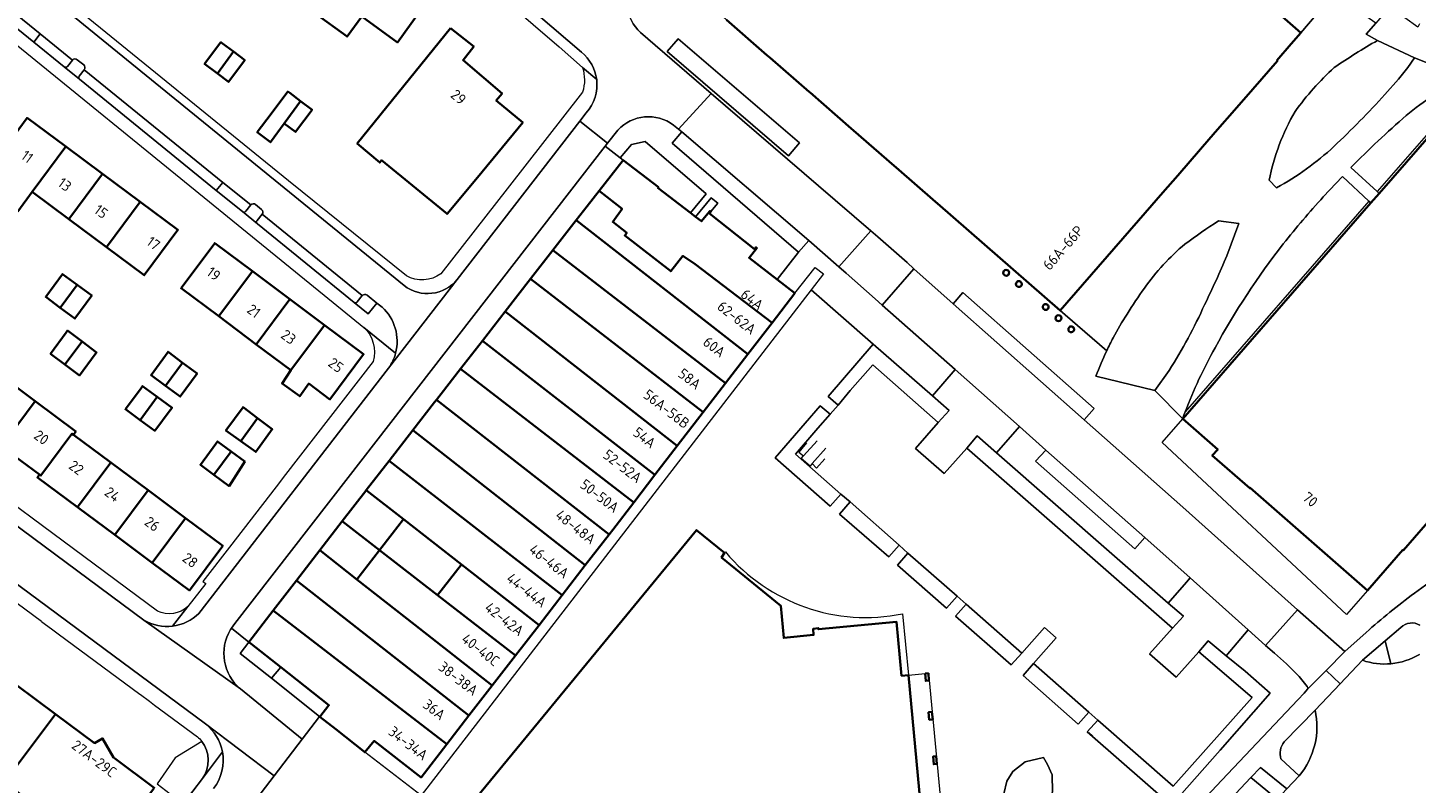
# Model space of a CAD drawing. Extents: x 150256 to 156914, y 461459 to 469481.
# Tile 407 of 656: x 155753 to 155932, y 463755 to 463853. Entities that reach past the tile are written whole.
import ezdxf
from ezdxf.enums import TextEntityAlignment as Align

# ---------------------------------------------------------------- set-up
doc = ezdxf.new("R2010")
doc.units = 0
doc.header["$LTSCALE"] = 0.75
for name, color, linetype, lineweight in [('B-RO-GR-BEPLANTING_CULTUUR_HEESTERS-GV', 251, 'CONTINUOUS', 18), ('B-RO-GR-GROENVOORZIENING-GV', 251, 'CONTINUOUS', 18), ('B-RO-GR-HAAG-GV', 251, 'CONTINUOUS', 13), ('B-RO-IE-TERREINAFSCHEIDING_KUNSTMATIG_HEKWERK-G', 251, 'IE-TERREINAFSCHEIDING-KUNSTMATIG', 18), ('B-RO-OG-BEBOUWING-GV', 6, 'CONTINUOUS', 35), ('B-RO-OG-BEBOUWING-T18', 1, 'CONTINUOUS', 18), ('B-RO-OG-TERREIN_CULTUURSCHEIDING-GV', 251, 'CONTINUOUS', 18), ('B-RO-VH-VERHARDING_ASFALT-GV', 251, 'CONTINUOUS', 18), ('B-RO-VH-VERHARDING_BETONSTRAATSTEEN-GV', 251, 'CONTINUOUS', 18), ('B-RO-VH-VERHARDING_STRAATBAKSTEEN-GV', 251, 'CONTINUOUS', 18), ('B-RO-VH-VERHARDING_TEGEL-GV', 251, 'CONTINUOUS', 18), ('B-RO-VH-VERHARDING_TEGEL_RUBBER-GV', 251, 'CONTINUOUS', 18)]:
    doc.layers.add(name, color=color, linetype=linetype, lineweight=lineweight)
doc.styles.add('NLCS-ISO-M200-T18', font='NLCS-ISO.ttf', dxfattribs={"height": 360})
doc.linetypes.add('IE-TERREINAFSCHEIDING-KUNSTMATIG', pattern='A,4,[82,NLCS.SHX,S=0.75,R=90,X=0,Y=0],4,-2', length=10)

msp = doc.modelspace()

# ---------------------------------------------------------------- linework, layer by layer
at = {"layer": 'B-RO-GR-BEPLANTING_CULTUUR_HEESTERS-GV'}
for points in [[(155829.717, 463835.642), (155834.272, 463832.161), (155834.213, 463832.071), (155838.396, 463828.855), (155840.44, 463831.299), (155832.566, 463838.065), (155830.815, 463837.646), (155829.331, 463835.945)], [(155841.058, 463829.024), (155841.93, 463830.088), (155841.072, 463830.772), (155839.053, 463828.35), (155839.817, 463827.763), (155840.879, 463829.04), (155840.939, 463829.112)], [(155781.772, 463773.307), (155781.474, 463773.543), (155780.347, 463772.086), (155784.391, 463768.882), (155785.593, 463770.3)], [(155790.643, 463763.927), (155791.809, 463765.408), (155785.593, 463770.3), (155784.391, 463768.882), (155790.589, 463763.97)]]:
    msp.add_lwpolyline(points, close=True, dxfattribs=at)
msp.add_lwpolyline([(155775.409, 463760.743), (155771.974, 463758.629), (155769.64, 463755.294), (155773.022, 463752.698), (155775.49, 463755.973)], dxfattribs=at)
msp.add_lwpolyline([(155775.49, 463755.973, 0.3272519), (155775.409, 463760.743)], format="xyb", dxfattribs=at)
at = {"layer": 'B-RO-GR-GROENVOORZIENING-GV'}
for points in [[(155926.98, 463851.076, 0.0162912), (155921.414, 463847.582)], [(155758.099, 463847.721, -0.407751), (155757.665, 463847.676)], [(155759.357, 463848.586, 0.4194016), (155758.742, 463848.534)], [(155760.256, 463847.291, 0.4204968), (155760.182, 463847.909)], [(155921.414, 463847.582, 0.0510831), (155916.36, 463841.908)], [(155759.645, 463846.061, -0.4083771), (155759.605, 463846.487)], [(155921.374, 463837.41, 0.0200176), (155927.952, 463844.12)], [(155934.25, 463844.009, 0.0332012), (155930.706, 463841.405)], [(155916.36, 463841.908, 0.0805281), (155913.007, 463833.054)], [(155930.706, 463841.405, 0.0201349), (155923.561, 463834.693)], [(155913.971, 463832.082, 0.0634069), (155921.374, 463837.41)], [(155782.349, 463829.927, 0.414585), (155781.71, 463829.874)], [(155920.004, 463830.918, 0.0181819), (155914.849, 463824.847)], [(155781.069, 463829.066, -0.4274458), (155780.636, 463829.009)], [(155782.575, 463827.431, -0.4209741), (155782.543, 463827.868)], [(155783.194, 463828.671, 0.4201733), (155783.122, 463829.29)], [(155906.5, 463827.808, 0.0206198), (155902.166, 463824.827)], [(155902.166, 463824.827, 0.0658572), (155896.945, 463819.161)], [(155914.849, 463824.847, 0.041975), (155906.045, 463811.451)], [(155904.698, 463817.013, 0.0127356), (155907.559, 463823.322)], [(155896.945, 463819.161, 0.0165528), (155894.696, 463815.807)], [(155795.457, 463817.403, -0.4238487), (155795.061, 463817.321)], [(155796.727, 463818.249, 0.4146013), (155796.102, 463818.192)], [(155894.696, 463815.807, 0.0144375), (155892.906, 463812.753)], [(155900.117, 463808.549, 0.0369106), (155904.698, 463817.013)], [(155892.906, 463812.753, 0.0091393), (155892.085, 463811.085)], [(155892.085, 463811.085, 0.0171331), (155890.683, 463807.817)], [(155906.045, 463811.451, 0.0380469), (155902.197, 463803.203)], [(155902.197, 463803.203, 0.0047299), (155901.873, 463802.321)]]:
    msp.add_lwpolyline(points, format="xyb", dxfattribs=at)
for points in [[(155931.773, 463848.819), (155926.985, 463851.073), (155926.98, 463851.076)], [(155757.665, 463847.676), (155759.645, 463846.061)], [(155758.742, 463848.534), (155758.099, 463847.721)], [(155760.182, 463847.909), (155759.357, 463848.586)], [(155927.952, 463844.12), (155929.682, 463846.068), (155930.894, 463847.594), (155931.773, 463848.819)], [(155759.605, 463846.487), (155760.256, 463847.291)], [(155923.561, 463834.693), (155926.953, 463831.589), (155927.2, 463831.363), (155935.709, 463841.119), (155964.412, 463816.087), (155956.63, 463807.164)], [(155901.873, 463802.321), (155926.132, 463830.137), (155925.887, 463830.366), (155922.466, 463833.551), (155920.004, 463830.918)], [(155913.007, 463833.054), (155913.971, 463832.082)], [(155781.71, 463829.874), (155781.069, 463829.066)], [(155783.122, 463829.29), (155782.349, 463829.927)], [(155780.636, 463829.009), (155782.575, 463827.431)], [(155782.543, 463827.868), (155783.194, 463828.671)], [(155907.559, 463823.322), (155909.095, 463827.469), (155906.5, 463827.808)], [(155795.061, 463817.321), (155796.871, 463815.856), (155797.991, 463817.228)], [(155796.102, 463818.192), (155795.457, 463817.403)], [(155797.991, 463817.228), (155796.727, 463818.249)], [(155890.683, 463807.817), (155898.288, 463805.981), (155900.117, 463808.549)]]:
    msp.add_lwpolyline(points, dxfattribs=at)
for points in [[(155857.448, 463804.075), (155858.989, 463805.945), (155861.907, 463809.256), (155870.354, 463801.826), (155871.752, 463803.404), (155869.603, 463805.278), (155861.972, 463811.931), (155856.149, 463805.185)], [(155857.795, 463792.611), (155851.941, 463797.754), (155854.852, 463801.094), (155856.432, 463802.893), (155855.14, 463803.991), (155849.337, 463797.271), (155856.445, 463791.054)], [(155900.02, 463778.565), (155877.888, 463797.932), (155875.394, 463800.114), (155874.051, 463798.548), (155900.57, 463775.349), (155901.963, 463776.864)], [(155865.3, 463786.022), (155858.985, 463791.598), (155857.622, 463790.021), (155863.986, 463784.544)], [(155872.784, 463779.441), (155866.444, 463784.984), (155865.085, 463783.464), (155871.441, 463777.892)], [(155881.119, 463772.115), (155873.965, 463778.413), (155872.604, 463776.866), (155879.754, 463770.594)], [(155890.253, 463761.359), (155900.412, 463752.472), (155900.959, 463753.092), (155901.436, 463753.632), (155906.724, 463759.621), (155913.167, 463766.961), (155909.934, 463769.78), (155907.479, 463771.79), (155905.158, 463773.69), (155903.934, 463772.297), (155910.827, 463766.42), (155900.632, 463754.987), (155890.944, 463763.492), (155889.57, 463761.956)], [(155889.786, 463764.51), (155882.628, 463770.797), (155881.293, 463769.22), (155888.415, 463762.979)]]:
    msp.add_lwpolyline(points, close=True, dxfattribs=at)
at = {"layer": 'B-RO-GR-HAAG-GV'}
for points in [[(155869.603, 463805.278), (155861.972, 463811.931), (155856.149, 463805.185), (155857.448, 463804.075), (155858.989, 463805.945), (155861.907, 463809.256), (155870.354, 463801.826), (155871.752, 463803.404)], [(155857.795, 463792.611), (155851.941, 463797.754), (155854.852, 463801.094), (155856.432, 463802.893), (155855.14, 463803.991), (155849.337, 463797.271), (155856.445, 463791.054)], [(155900.57, 463775.349), (155901.963, 463776.864), (155900.02, 463778.565), (155877.888, 463797.932), (155875.394, 463800.114), (155874.051, 463798.548)], [(155858.985, 463791.598), (155857.622, 463790.021), (155863.986, 463784.544), (155865.3, 463786.022)], [(155872.784, 463779.441), (155866.444, 463784.984), (155865.085, 463783.464), (155871.441, 463777.892)], [(155873.965, 463778.413), (155872.604, 463776.866), (155879.754, 463770.594), (155881.119, 463772.115)], [(155907.479, 463771.79), (155905.158, 463773.69), (155903.934, 463772.297), (155910.827, 463766.42), (155900.632, 463754.987), (155890.944, 463763.492), (155889.57, 463761.956), (155890.253, 463761.359), (155900.412, 463752.472), (155900.959, 463753.092), (155901.436, 463753.632), (155906.724, 463759.621), (155913.167, 463766.961), (155909.934, 463769.78)], [(155882.628, 463770.797), (155881.293, 463769.22), (155888.415, 463762.979), (155889.786, 463764.51)]]:
    msp.add_lwpolyline(points, close=True, dxfattribs=at)
at = {"layer": 'B-RO-IE-TERREINAFSCHEIDING_KUNSTMATIG_HEKWERK-G'}
for points in [[(155957.401, 463807.538), (155964.884, 463816.119), (155935.677, 463841.592), (155926.953, 463831.589)], [(155925.887, 463830.366), (155902.197, 463803.203)], [(155853.387, 463799.229), (155852.396, 463797.994), (155852.992, 463797.526)], [(155852.992, 463797.526), (155854.767, 463799.483)], [(155854.114, 463796.55), (155853.862, 463796.202), (155852.702, 463797.194), (155852.992, 463797.526)], [(155854.114, 463796.55), (155855.882, 463798.545)], [(155855.725, 463797.176), (155854.682, 463795.955), (155854.114, 463796.55)], [(155890.301, 463761.417), (155889.765, 463761.885)]]:
    msp.add_lwpolyline(points, dxfattribs=at)
at = {"layer": 'B-RO-OG-BEBOUWING-GV'}
for points in [[(155801.565, 463861.829), (155797.262, 463864.956), (155791.707, 463857.3), (155791.852, 463857.195), (155789.981, 463854.588), (155794.138, 463851.566), (155796.025, 463854.161)], [(155801.565, 463861.829), (155796.025, 463854.161), (155800.624, 463850.818), (155806.159, 463858.489)], [(155807.482, 463852.636), (155795.453, 463837.774), (155798.355, 463835.323), (155798.596, 463835.641), (155807.036, 463828.709), (155810.934, 463833.415), (155816.792, 463840.494), (155813.366, 463843.33), (155814.13, 463844.255), (155809.092, 463848.537), (155810.479, 463850.275)], [(155779.481, 463849.63), (155778.088, 463850.68), (155777.879, 463850.838), (155775.769, 463848.04), (155777.417, 463846.797)], [(155777.417, 463846.797), (155778.838, 463845.726), (155780.948, 463848.524), (155779.481, 463849.63)], [(155788.127, 463843.261), (155786.741, 463844.3), (155786.5, 463844.48), (155784.366, 463841.633), (155782.567, 463839.232), (155784.273, 463837.953), (155786.036, 463840.381)], [(155786.036, 463840.381), (155787.487, 463839.294), (155789.621, 463842.141), (155788.127, 463843.261)], [(155757.863, 463837.393), (155752.881, 463841.094), (155748.55, 463835.264), (155750.776, 463833.611), (155748.947, 463831.104), (155751.672, 463829.042), (155753.532, 463831.563)], [(155927.2, 463831.363), (155926.132, 463830.137), (155901.873, 463802.321), (155906.392, 463798.379), (155905.693, 463797.578), (155910.521, 463793.368), (155910.566, 463793.419), (155925.713, 463780.209), (155930.263, 463785.426), (155930.327, 463785.37), (155933.186, 463788.648), (155949.968, 463807.891), (155954.112, 463804.277), (155955.046, 463805.348), (155956.63, 463807.164), (155964.412, 463816.087), (155935.709, 463841.119)], [(155758.263, 463828.049), (155762.594, 463833.879), (155757.863, 463837.393), (155753.532, 463831.563)], [(155826.63, 463831.679), (155829.59, 463829.355), (155828.399, 463827.687), (155830.191, 463826.267), (155829.938, 463825.948), (155835.872, 463821.327), (155837.443, 463823.3), (155839.035, 463822.259), (155848.928, 463814.685), (155851.862, 463818.498), (155849.571, 463820.274), (155845.96, 463823.072), (155846.981, 463824.305), (155846.843, 463824.419), (155846.666, 463824.179), (155840.881, 463828.784), (155841.058, 463829.024), (155840.939, 463829.112), (155840.879, 463829.04), (155839.817, 463827.763), (155839.053, 463828.35), (155838.396, 463828.855), (155834.213, 463832.071), (155834.272, 463832.161), (155829.717, 463835.642)], [(155763.119, 463824.441), (155767.45, 463830.271), (155762.594, 463833.879), (155758.263, 463828.049)], [(155848.928, 463814.685), (155839.035, 463822.259), (155837.443, 463823.3), (155835.872, 463821.327), (155829.938, 463825.948), (155830.191, 463826.267), (155828.399, 463827.687), (155829.59, 463829.355), (155826.63, 463831.679), (155825.103, 463829.72), (155823.691, 463827.908), (155845.83, 463810.66)], [(155767.45, 463830.271), (155763.119, 463824.441), (155767.999, 463820.816), (155772.33, 463826.646)], [(155845.83, 463810.66), (155823.691, 463827.908), (155820.677, 463824.039), (155842.939, 463806.904)], [(155781.932, 463821.345), (155777.085, 463824.966), (155772.738, 463819.148), (155777.585, 463815.527)], [(155817.805, 463820.351), (155840.048, 463803.148), (155842.939, 463806.904), (155820.677, 463824.039)], [(155757.169, 463816.62), (155759.358, 463819.571), (155757.461, 463820.963), (155755.287, 463818.016)], [(155777.585, 463815.527), (155782.432, 463811.906), (155786.779, 463817.724), (155781.932, 463821.345)], [(155757.169, 463816.62), (155759.051, 463815.224), (155761.229, 463818.198), (155759.358, 463819.571)], [(155840.048, 463803.148), (155817.805, 463820.351), (155814.534, 463816.151), (155836.715, 463798.817)], [(155786.901, 463808.567), (155791.248, 463814.385), (155786.779, 463817.724), (155782.432, 463811.906)], [(155814.534, 463816.151), (155811.583, 463812.362), (155833.835, 463795.076), (155836.715, 463798.817)], [(155757.763, 463809.323), (155759.978, 463812.271), (155758.113, 463813.672), (155757.941, 463813.438), (155755.923, 463810.695)], [(155786.901, 463808.567), (155785.769, 463806.879), (155788.044, 463805.212), (155789.193, 463806.855), (155791.918, 463804.819), (155796.265, 463810.637), (155791.248, 463814.385)], [(155759.978, 463812.271), (155757.763, 463809.323), (155759.652, 463807.914), (155761.681, 463810.65), (155761.843, 463810.869)], [(155811.583, 463812.362), (155808.77, 463808.751), (155831.121, 463791.549), (155833.835, 463795.076)], [(155770.744, 463806.566), (155772.939, 463809.54), (155771.064, 463810.951), (155768.862, 463807.955)], [(155749.592, 463798.752), (155753.911, 463804.569), (155749.093, 463808.144), (155744.774, 463802.328)], [(155772.939, 463809.54), (155770.744, 463806.566), (155772.626, 463805.176), (155774.805, 463808.136)], [(155831.121, 463791.549), (155808.77, 463808.751), (155806.257, 463805.525), (155805.664, 463804.764), (155827.917, 463787.391), (155828.406, 463788.022)], [(155767.476, 463802.138), (155769.671, 463805.139), (155767.772, 463806.528), (155767.571, 463806.258), (155765.559, 463803.552)], [(155753.911, 463804.569), (155749.592, 463798.752), (155754.483, 463795.121), (155754.664, 463794.987), (155758.672, 463800.387), (155758.852, 463800.253), (155759.162, 463800.671)], [(155771.344, 463803.446), (155771.57, 463803.749), (155769.671, 463805.139), (155767.476, 463802.138), (155769.339, 463800.764)], [(155805.664, 463804.764), (155805.428, 463804.461), (155802.636, 463800.868), (155824.85, 463783.433), (155827.917, 463787.391)], [(155782.588, 463802.414), (155780.741, 463803.825), (155778.529, 463800.801), (155780.449, 463799.426)], [(155780.449, 463799.426), (155782.368, 463798.052), (155784.483, 463800.967), (155782.588, 463802.414)], [(155759.39, 463790.928), (155763.662, 463796.683), (155758.852, 463800.253), (155758.672, 463800.387), (155754.664, 463794.987), (155754.483, 463795.121), (155754.22, 463794.766)], [(155776.973, 463795.098), (155779.2, 463798.095), (155777.452, 463799.394), (155777.213, 463799.071), (155775.227, 463796.389)], [(155821.878, 463779.596), (155824.85, 463783.433), (155802.636, 463800.868), (155799.562, 463796.911)], [(155779.2, 463798.095), (155776.973, 463795.098), (155778.931, 463793.649), (155780.727, 463796.452), (155780.948, 463796.796)], [(155763.662, 463796.683), (155759.39, 463790.928), (155764.208, 463787.352), (155768.479, 463793.107)], [(155796.605, 463793.106), (155801.405, 463789.365), (155808.898, 463783.525), (155818.89, 463775.739), (155821.878, 463779.596), (155799.562, 463796.911)], [(155768.479, 463793.107), (155764.208, 463787.352), (155769.025, 463783.775), (155773.297, 463789.53)], [(155801.405, 463789.365), (155796.605, 463793.106), (155796.539, 463793.021), (155793.524, 463789.123), (155798.324, 463785.395), (155799.957, 463787.51)], [(155769.025, 463783.775), (155773.843, 463780.199), (155778.115, 463785.954), (155773.297, 463789.53)], [(155798.324, 463785.395), (155793.524, 463789.123), (155790.63, 463785.381), (155795.414, 463781.627)], [(155795.414, 463781.627), (155790.63, 463785.381), (155787.598, 463781.461), (155809.846, 463764.066), (155812.85, 463767.944), (155802.858, 463775.784)], [(155812.85, 463767.944), (155815.834, 463771.796), (155805.817, 463779.576), (155798.324, 463785.395), (155795.414, 463781.627), (155802.858, 463775.784)], [(155815.834, 463771.796), (155818.89, 463775.739), (155808.898, 463783.525), (155805.817, 463779.576)], [(155809.846, 463764.066), (155787.598, 463781.461), (155784.609, 463777.597), (155806.98, 463760.368)], [(155785.593, 463770.3), (155791.809, 463765.408), (155790.643, 463763.927), (155792.681, 463762.312), (155796.418, 463759.351), (155797.644, 463760.802), (155803.678, 463756.106), (155806.98, 463760.368), (155784.609, 463777.597), (155781.474, 463773.543), (155781.772, 463773.307)], [(155751.335, 463768.159), (155749.933, 463770.603), (155748.875, 463769.996), (155743.89, 463773.719), (155737.323, 463764.927), (155741.737, 463761.631), (155744.202, 463759.789), (155749.982, 463755.472), (155756.55, 463764.265), (155751.491, 463768.042)], [(155869.089, 463769.54), (155868.681, 463769.492), (155868.745, 463768.538), (155869.153, 463768.586)], [(155769.166, 463754.625), (155769.27, 463754.765), (155764.138, 463758.597), (155764.025, 463758.682), (155762.623, 463761.126), (155761.565, 463760.519), (155756.55, 463764.265), (155749.982, 463755.472), (155754.367, 463752.196), (155756.786, 463750.389), (155761.917, 463746.556), (155762.328, 463746.251), (155762.719, 463745.96)], [(155869.544, 463764.534), (155869.111, 463764.507), (155869.208, 463763.538), (155869.641, 463763.565)], [(155870.181, 463757.832), (155870.088, 463758.819), (155869.683, 463758.784), (155869.768, 463757.793)]]:
    msp.add_lwpolyline(points, close=True, dxfattribs=at)
for points in [[(155843.064, 463853.73), (155848.278, 463849.19), (155848.681, 463848.839), (155853.725, 463844.447), (155853.843, 463844.345), (155859.142, 463839.731), (155859.451, 463839.461), (155864.678, 463834.91), (155864.913, 463834.705), (155870.02, 463830.259), (155870.262, 463830.048), (155886.064, 463816.289), (155897.024, 463828.862), (155899.314, 463831.489), (155901.232, 463833.688), (155904.155, 463837.041), (155906.073, 463839.241), (155908.869, 463842.448), (155910.913, 463844.793), (155914.088, 463848.435), (155914.032, 463848.484), (155915.862, 463850.614), (155917.102, 463852.058), (155906.797, 463861.113)], [(155868.086, 463752.645), (155866.504, 463769.285), (155865.635, 463769.203), (155864.973, 463776.161), (155854.903, 463775.205), (155854.886, 463775.347), (155854.239, 463775.263), (155854.279, 463774.454), (155850.433, 463774.081), (155850.051, 463778.229), (155842.414, 463784.426), (155842.796, 463785.024), (155839.199, 463787.968), (155808.63, 463750.861)]]:
    msp.add_lwpolyline(points, dxfattribs=at)
for points in [[(155878.83, 463821.379, 0.4149751), (155878.866, 463820.849)], [(155879.395, 463820.885, 0.9981199), (155878.83, 463821.379)], [(155878.866, 463820.849, 0.4156314), (155879.395, 463820.885)], [(155880.471, 463819.925, 1), (155881.035, 463819.431)], [(155881.035, 463819.431, 1.0020082), (155880.471, 463819.925)], [(155884.487, 463816.465, 1), (155883.923, 463816.959)], [(155883.923, 463816.959, 1), (155884.487, 463816.465)], [(155885.572, 463815.528, 1), (155886.136, 463815.034)], [(155886.136, 463815.034, 1), (155885.572, 463815.528)], [(155887.223, 463814.095, 0.4138059), (155887.258, 463813.566)], [(155887.787, 463813.602, 1.0018837), (155887.223, 463814.095)], [(155887.258, 463813.566, 0.4158826), (155887.787, 463813.602)]]:
    msp.add_lwpolyline(points, format="xyb", dxfattribs=at)
at = {"layer": 'B-RO-OG-TERREIN_CULTUURSCHEIDING-GV'}
for points in [[(155932.464, 463775.719, 0.3505894), (155930.014, 463775.404)], [(155928.728, 463770.75, 0.1093062), (155932.399, 463771.95)], [(155916.878, 463756.306, 0.2340474), (155918.951, 463764.787)], [(155914.977, 463760.675, 0.267273), (155914.543, 463758.475)]]:
    msp.add_lwpolyline(points, format="xyb", dxfattribs=at)
for points in [[(155930.014, 463775.404), (155927.99, 463773.682), (155928.728, 463770.75)], [(155918.951, 463764.787), (155914.977, 463760.675)], [(155914.543, 463758.475), (155916.878, 463756.306)]]:
    msp.add_lwpolyline(points, dxfattribs=at)
at = {"layer": 'B-RO-VH-VERHARDING_ASFALT-GV'}
for points in [[(155818.888, 463861.16), (155818.401, 463861.587), (155814.95, 463857.634), (155824.365, 463849.547)], [(155932.415, 463853.212), (155932.189, 463852.769), (155930.52, 463853.986), (155928.579, 463855.423), (155928.575, 463855.418), (155926.757, 463853.285), (155925.508, 463851.866), (155926.98, 463851.076), (155926.985, 463851.073), (155931.773, 463848.819)], [(155836.21, 463840.157), (155836.882, 463839.628), (155841.085, 463844.245), (155831.97, 463852.084)], [(155779.236, 463775.315), (155779.687, 463775.937), (155794.287, 463794.761), (155822.797, 463831.518), (155827.403, 463837.457), (155827.704, 463837.845), (155824.138, 463840.654), (155808.345, 463820.277), (155799.494, 463808.851), (155775.023, 463777.239)], [(155824.985, 463841.751), (155824.138, 463840.654), (155827.704, 463837.845), (155829.05, 463839.519)], [(155934.131, 463781.581), (155931.743, 463779.825)], [(155767.957, 463776.368), (155780.409, 463767.501)], [(155779.112, 463775.144), (155779.236, 463775.315)], [(155925.521, 463774.793), (155922.79, 463772.324), (155920.371, 463769.879), (155922.186, 463768.178), (155925.063, 463771.191), (155927.99, 463773.682), (155930.014, 463775.404)], [(155914.977, 463760.675), (155918.951, 463764.787), (155922.186, 463768.178), (155920.371, 463769.879), (155917.975, 463767.454), (155917.525, 463766.946), (155916.704, 463766.094), (155906.919, 463755.749), (155902.231, 463750.761), (155895.019, 463743.087), (155876.744, 463723.648), (155872.681, 463719.353)], [(155766.592, 463741.25), (155770.747, 463738.039), (155773.704, 463741.904), (155778.28, 463747.885), (155784.725, 463756.308), (155775.898, 463762.986)], [(155861.575, 463703.065), (155863.976, 463705.981), (155864.744, 463706.879), (155874.535, 463717.62), (155910.675, 463756.075), (155911.911, 463757.39), (155915.292, 463754.626), (155916.878, 463756.306), (155914.543, 463758.475)]]:
    msp.add_lwpolyline(points, dxfattribs=at)
for points in [[(155831.97, 463852.084, -0.3615041), (155831.082, 463859.077)], [(155824.365, 463849.547, -0.1933547), (155826.32, 463846.025)], [(155931.773, 463848.819, 0.0117621), (155936.121, 463847.15)], [(155826.32, 463846.025, -0.2169227), (155824.985, 463841.751)], [(155829.05, 463839.519, -0.3871385), (155836.21, 463840.157)], [(155931.743, 463779.825, 0.021313), (155925.521, 463774.793)], [(155771.65, 463775.593, -0.1671555), (155767.957, 463776.368)], [(155775.023, 463777.239, -0.166471), (155771.65, 463775.593)], [(155930.014, 463775.404, -0.3505894), (155932.464, 463775.719)], [(155780.409, 463767.501, -0.3721974), (155779.112, 463775.144)], [(155775.898, 463762.986, -0.1830868), (155778.074, 463759.401)], [(155914.543, 463758.475, -0.267273), (155914.977, 463760.675)], [(155778.074, 463759.401, -0.2137973), (155776.933, 463754.692)]]:
    msp.add_lwpolyline(points, format="xyb", dxfattribs=at)
for points in [[(155857.55, 463821.878), (155861.663, 463826.538), (155854.94, 463832.319), (155841.085, 463844.245), (155836.882, 463839.628), (155837.297, 463839.291), (155853.654, 463825.312)], [(155861.663, 463826.538), (155857.55, 463821.878), (155858.486, 463821.08), (155862.223, 463817.771), (155863.149, 463816.97), (155867.206, 463821.65), (155866.334, 463822.443), (155862.558, 463825.764)], [(155902.857, 463781.807), (155909.484, 463775.854), (155910.307, 463775.125), (155912.571, 463773.121), (155916.655, 463777.695), (155901.879, 463790.92), (155889.188, 463802.167), (155872.263, 463817.147), (155867.206, 463821.65), (155863.149, 463816.97), (155872.557, 463808.666), (155880.851, 463801.318), (155884.216, 463798.285), (155896.977, 463787.02)], [(155767.957, 463776.368), (155722.15, 463810.312), (155718.588, 463805.412), (155775.898, 463762.986), (155784.725, 463756.308), (155788.332, 463761.02), (155780.409, 463767.501)]]:
    msp.add_lwpolyline(points, close=True, dxfattribs=at)
at = {"layer": 'B-RO-VH-VERHARDING_BETONSTRAATSTEEN-GV'}
for points in [[(155801.497, 463819.495), (155747.872, 463863.114), (155719.144, 463886.415), (155716.619, 463883.331), (155718.09, 463882.126), (155719.314, 463881.123)], [(155718.755, 463879.302), (155753.736, 463850.866), (155754.584, 463851.911), (155719.388, 463880.492), (155718.726, 463879.707)], [(155719.388, 463880.492), (155754.584, 463851.911), (155758.742, 463848.534)], [(155758.742, 463848.534), (155754.584, 463851.911), (155753.736, 463850.866), (155757.665, 463847.676)], [(155758.099, 463847.721), (155758.742, 463848.534)], [(155759.357, 463848.586), (155760.182, 463847.909)], [(155777.282, 463831.746), (155778.125, 463832.785), (155760.256, 463847.291), (155759.605, 463846.487)], [(155759.645, 463846.061), (155777.282, 463831.746)], [(155760.256, 463847.291), (155778.125, 463832.785), (155781.71, 463829.874)], [(155778.125, 463832.785), (155777.282, 463831.746), (155780.636, 463829.009)], [(155781.069, 463829.066), (155781.71, 463829.874), (155778.125, 463832.785)], [(155782.349, 463829.927), (155783.122, 463829.29)], [(155795.457, 463817.403), (155796.102, 463818.192), (155783.194, 463828.671), (155782.543, 463827.868)], [(155783.194, 463828.671), (155796.102, 463818.192)], [(155782.575, 463827.431), (155795.061, 463817.321)], [(155799.494, 463808.851), (155808.345, 463820.277)], [(155796.727, 463818.249), (155797.991, 463817.228), (155798.652, 463816.694)], [(155917.975, 463767.454), (155920.371, 463769.879), (155922.79, 463772.324), (155916.655, 463777.695), (155912.571, 463773.121), (155913.724, 463772.101), (155915.259, 463770.742), (155916.889, 463769.097), (155917.944, 463767.811)], [(155927.99, 463773.682), (155925.063, 463771.191)], [(155928.728, 463770.75), (155927.99, 463773.682)], [(155925.063, 463771.191), (155922.186, 463768.178), (155918.951, 463764.787)], [(155916.878, 463756.306), (155915.292, 463754.626), (155914.053, 463753.314), (155913.851, 463753.101), (155909.127, 463748.172), (155909.677, 463747.747), (155898.25, 463732.938), (155885.563, 463719.458), (155879.992, 463713.559), (155875.503, 463708.806), (155870.269, 463703.255), (155869.573, 463702.542), (155864.843, 463697.661), (155862.844, 463695.288), (155865.094, 463693.235), (155867.202, 463695.749), (155870.857, 463699.45)]]:
    msp.add_lwpolyline(points, dxfattribs=at)
for points in [[(155835.424, 463849.649), (155851.04, 463836.213), (155852.468, 463837.877), (155836.83, 463851.296)], [(155852.361, 463823.806), (155853.654, 463825.312), (155837.297, 463839.291), (155836.047, 463837.833)], [(155811.583, 463812.362), (155814.534, 463816.151), (155817.805, 463820.351), (155820.677, 463824.039), (155823.691, 463827.908), (155825.103, 463829.72), (155826.63, 463831.679), (155829.717, 463835.642), (155829.331, 463835.945), (155827.403, 463837.457), (155822.797, 463831.518), (155794.287, 463794.761), (155779.687, 463775.937), (155779.236, 463775.315), (155781.474, 463773.543), (155784.609, 463777.597), (155787.598, 463781.461), (155790.63, 463785.381), (155793.524, 463789.123), (155796.539, 463793.021), (155796.605, 463793.106), (155799.562, 463796.911), (155802.636, 463800.868), (155805.428, 463804.461), (155805.664, 463804.764), (155806.257, 463805.525), (155808.77, 463808.751)], [(155889.188, 463802.167), (155890.462, 463803.628), (155873.549, 463818.608), (155872.263, 463817.147)], [(155858.985, 463791.598), (155865.3, 463786.022), (155866.444, 463784.984), (155872.784, 463779.441), (155873.965, 463778.413), (155881.119, 463772.115), (155884.069, 463775.422), (155885.563, 463774.107), (155882.628, 463770.797), (155889.786, 463764.51), (155890.944, 463763.492), (155900.632, 463754.987), (155910.827, 463766.42), (155903.934, 463772.297), (155901.05, 463769.012), (155897.609, 463772.02), (155900.57, 463775.349), (155874.051, 463798.548), (155871.121, 463795.252), (155867.434, 463798.492), (155870.354, 463801.826), (155861.907, 463809.256), (155858.989, 463805.945), (155857.448, 463804.075), (155856.432, 463802.893), (155854.852, 463801.094), (155851.941, 463797.754), (155857.795, 463792.611)], [(155884.216, 463798.285), (155882.907, 463796.838), (155895.688, 463785.564), (155896.977, 463787.02)]]:
    msp.add_lwpolyline(points, close=True, dxfattribs=at)
for points in [[(155757.665, 463847.676, 0.407751), (155758.099, 463847.721)], [(155758.742, 463848.534, -0.4194016), (155759.357, 463848.586)], [(155760.182, 463847.909, -0.4204968), (155760.256, 463847.291)], [(155759.605, 463846.487, 0.4083771), (155759.645, 463846.061)], [(155781.71, 463829.874, -0.414585), (155782.349, 463829.927)], [(155780.636, 463829.009, 0.4274458), (155781.069, 463829.066)], [(155782.543, 463827.868, 0.4209741), (155782.575, 463827.431)], [(155783.122, 463829.29, -0.4201733), (155783.194, 463828.671)], [(155808.345, 463820.277, -0.409171), (155801.497, 463819.495)], [(155795.061, 463817.321, 0.4238487), (155795.457, 463817.403)], [(155796.102, 463818.192, -0.4146013), (155796.727, 463818.249)], [(155798.652, 463816.694, -0.278965), (155800.395, 463810.777)], [(155800.395, 463810.777, -0.0900365), (155799.494, 463808.851)], [(155925.063, 463771.191, 0.1066833), (155928.728, 463770.75)], [(155928.728, 463770.75, -0.1066833), (155925.063, 463771.191)], [(155932.399, 463771.95, -0.1093062), (155928.728, 463770.75)], [(155917.944, 463767.811, -0.2546857), (155917.975, 463767.454)], [(155918.951, 463764.787, -0.2340474), (155916.878, 463756.306)]]:
    msp.add_lwpolyline(points, format="xyb", dxfattribs=at)
at = {"layer": 'B-RO-VH-VERHARDING_STRAATBAKSTEEN-GV'}
for points in [[(155892.085, 463811.085), (155888.304, 463814.353), (155886.064, 463816.289), (155870.262, 463830.048), (155870.02, 463830.259), (155864.913, 463834.705), (155864.678, 463834.91), (155859.451, 463839.461), (155859.142, 463839.731), (155853.843, 463844.345), (155853.725, 463844.447), (155848.681, 463848.839), (155848.278, 463849.19), (155843.064, 463853.73), (155842.631, 463854.107), (155837.057, 463858.96), (155834.531, 463860.959), (155832.897, 463862.034), (155832.436, 463861.219), (155831.082, 463859.077)], [(155926.98, 463851.076), (155925.508, 463851.866), (155926.757, 463853.285), (155921.433, 463857.093), (155919.093, 463854.372)], [(155919.093, 463854.372), (155917.102, 463852.058), (155915.862, 463850.614), (155914.032, 463848.484), (155914.088, 463848.435), (155910.913, 463844.793), (155908.869, 463842.448), (155906.073, 463839.241), (155904.155, 463837.041), (155901.232, 463833.688), (155899.314, 463831.489), (155897.024, 463828.862), (155886.064, 463816.289), (155888.304, 463814.353), (155892.085, 463811.085)], [(155831.97, 463852.084), (155841.085, 463844.245), (155854.94, 463832.319), (155861.663, 463826.538)], [(155931.773, 463848.819), (155930.894, 463847.594), (155929.682, 463846.068), (155927.952, 463844.12)], [(155920.004, 463830.918), (155922.466, 463833.551), (155925.887, 463830.366), (155926.132, 463830.137), (155927.2, 463831.363), (155926.953, 463831.589), (155923.561, 463834.693)], [(155913.971, 463832.082), (155913.007, 463833.054)], [(155861.663, 463826.538), (155862.558, 463825.764), (155866.334, 463822.443), (155867.206, 463821.65), (155872.263, 463817.147), (155873.549, 463818.608), (155890.462, 463803.628), (155889.188, 463802.167), (155901.879, 463790.92), (155916.655, 463777.695), (155922.79, 463772.324), (155925.521, 463774.793)], [(155906.5, 463827.808), (155909.095, 463827.469), (155907.559, 463823.322)], [(155865.3, 463786.022), (155863.986, 463784.544), (155857.622, 463790.021), (155858.985, 463791.598), (155857.795, 463792.611), (155856.445, 463791.054), (155849.337, 463797.271), (155855.14, 463803.991), (155856.432, 463802.893), (155857.448, 463804.075), (155856.149, 463805.185), (155861.972, 463811.931), (155853.954, 463818.922), (155803.675, 463753.755), (155796.418, 463759.351), (155792.681, 463762.312), (155790.643, 463763.927), (155790.589, 463763.97), (155788.332, 463761.02), (155784.725, 463756.308), (155778.28, 463747.885)], [(155900.117, 463808.549), (155898.288, 463805.981), (155901.873, 463802.321)], [(155938.196, 463784.306), (155936.873, 463785.404), (155933.186, 463788.648), (155930.327, 463785.37), (155930.263, 463785.426), (155925.713, 463780.209), (155923.005, 463777.104), (155899.209, 463799.267), (155901.873, 463802.321), (155898.288, 463805.981), (155890.683, 463807.817)], [(155849.994, 463711.429), (155849.884, 463711.535), (155846.894, 463707.979), (155809.802, 463738.553), (155809.051, 463739.169), (155805.917, 463741.725), (155805.43, 463746.977), (155808.012, 463750.111), (155808.63, 463750.861), (155839.199, 463787.968), (155842.796, 463785.024), (155842.913, 463785.151)], [(155872.681, 463719.353), (155876.744, 463723.648), (155895.019, 463743.087), (155902.231, 463750.761), (155900.412, 463752.472), (155890.253, 463761.359), (155889.57, 463761.956), (155890.944, 463763.492), (155889.786, 463764.51), (155888.415, 463762.979), (155881.293, 463769.22), (155882.628, 463770.797), (155885.563, 463774.107), (155884.069, 463775.422), (155881.119, 463772.115), (155879.754, 463770.594), (155872.604, 463776.866), (155873.965, 463778.413), (155872.784, 463779.441), (155871.441, 463777.892), (155865.085, 463783.464), (155866.444, 463784.984), (155865.3, 463786.022)], [(155931.743, 463779.825), (155934.131, 463781.581)], [(155865.749, 463777.178), (155866.504, 463769.285)], [(155917.944, 463767.811), (155916.889, 463769.097), (155915.259, 463770.742), (155913.724, 463772.101), (155912.571, 463773.121), (155910.307, 463775.125), (155907.479, 463771.79), (155909.934, 463769.78), (155913.167, 463766.961), (155906.724, 463759.621), (155901.436, 463753.632), (155900.959, 463753.092), (155900.412, 463752.472), (155902.231, 463750.761), (155906.919, 463755.749), (155916.704, 463766.094), (155917.525, 463766.946), (155917.975, 463767.454)], [(155866.504, 463769.285), (155869.089, 463769.54), (155872.602, 463732.871), (155872.696, 463731.888), (155872.286, 463731.847), (155870.099, 463731.631), (155870.866, 463723.645), (155870.508, 463723.638)], [(155861.792, 463700.257), (155864.843, 463697.661), (155869.573, 463702.542), (155870.269, 463703.255), (155875.503, 463708.806), (155879.992, 463713.559), (155885.563, 463719.458), (155887.312, 463725.347), (155897.092, 463735.614), (155909.127, 463748.172), (155913.851, 463753.101), (155914.053, 463753.314), (155910.675, 463756.075), (155874.535, 463717.62), (155864.744, 463706.879), (155863.976, 463705.981), (155861.575, 463703.065)]]:
    msp.add_lwpolyline(points, dxfattribs=at)
for points in [[(155831.082, 463859.077, 0.3615041), (155831.97, 463852.084)], [(155921.414, 463847.582, -0.0162912), (155926.98, 463851.076)], [(155916.36, 463841.908, -0.0510831), (155921.414, 463847.582)], [(155936.121, 463847.15, -0.0117621), (155931.773, 463848.819)], [(155927.952, 463844.12, -0.0200176), (155921.374, 463837.41)], [(155930.706, 463841.405, -0.0332012), (155934.25, 463844.009)], [(155913.007, 463833.054, -0.0805281), (155916.36, 463841.908)], [(155923.561, 463834.693, -0.0201349), (155930.706, 463841.405)], [(155921.374, 463837.41, -0.0634069), (155913.971, 463832.082)], [(155914.849, 463824.847, -0.0181819), (155920.004, 463830.918)], [(155902.166, 463824.827, -0.0206198), (155906.5, 463827.808)], [(155896.945, 463819.161, -0.0658572), (155902.166, 463824.827)], [(155906.045, 463811.451, -0.041975), (155914.849, 463824.847)], [(155907.559, 463823.322, -0.0127356), (155904.698, 463817.013)], [(155878.866, 463820.849, -0.4149751), (155878.83, 463821.379)], [(155878.83, 463821.379, -0.9981199), (155879.395, 463820.885)], [(155879.395, 463820.885, -0.4156314), (155878.866, 463820.849)], [(155881.035, 463819.431, -1), (155880.471, 463819.925)], [(155880.471, 463819.925, -1.0020082), (155881.035, 463819.431)], [(155894.696, 463815.807, -0.0165528), (155896.945, 463819.161)], [(155883.923, 463816.959, -1), (155884.487, 463816.465)], [(155884.487, 463816.465, -1), (155883.923, 463816.959)], [(155886.136, 463815.034, -1), (155885.572, 463815.528)], [(155885.572, 463815.528, -1), (155886.136, 463815.034)], [(155892.906, 463812.753, -0.0144375), (155894.696, 463815.807)], [(155904.698, 463817.013, -0.0369106), (155900.117, 463808.549)], [(155887.258, 463813.566, -0.4138059), (155887.223, 463814.095)], [(155887.223, 463814.095, -1.0018837), (155887.787, 463813.602)], [(155887.787, 463813.602, -0.4158826), (155887.258, 463813.566)], [(155892.085, 463811.085, -0.0091393), (155892.906, 463812.753)], [(155890.683, 463807.817, -0.0171331), (155892.085, 463811.085)], [(155902.197, 463803.203, -0.0380469), (155906.045, 463811.451)], [(155901.873, 463802.321, -0.0047299), (155902.197, 463803.203)], [(155842.913, 463785.151, 0.2737551), (155865.749, 463777.178)], [(155925.521, 463774.793, -0.021313), (155931.743, 463779.825)], [(155917.975, 463767.454, 0.2546857), (155917.944, 463767.811)]]:
    msp.add_lwpolyline(points, format="xyb", dxfattribs=at)
for points in [[(155835.424, 463849.649), (155836.83, 463851.296), (155852.468, 463837.877), (155851.04, 463836.213)], [(155853.954, 463818.922), (155861.972, 463811.931), (155869.603, 463805.278), (155872.557, 463808.666), (155863.149, 463816.97), (155862.223, 463817.771), (155858.486, 463821.08), (155857.55, 463821.878), (155853.654, 463825.312), (155852.361, 463823.806), (155849.571, 463820.274), (155851.862, 463818.498), (155854.502, 463821.822), (155855.551, 463820.991)], [(155874.051, 463798.548), (155875.394, 463800.114), (155877.888, 463797.932), (155880.851, 463801.318), (155872.557, 463808.666), (155869.603, 463805.278), (155871.752, 463803.404), (155870.354, 463801.826), (155867.434, 463798.492), (155871.121, 463795.252)], [(155877.888, 463797.932), (155900.02, 463778.565), (155902.366, 463781.247), (155902.857, 463781.807), (155896.977, 463787.02), (155895.688, 463785.564), (155882.907, 463796.838), (155884.216, 463798.285), (155880.851, 463801.318)], [(155910.307, 463775.125), (155909.484, 463775.854), (155902.857, 463781.807), (155902.366, 463781.247), (155900.02, 463778.565), (155901.963, 463776.864), (155900.57, 463775.349), (155897.609, 463772.02), (155901.05, 463769.012), (155903.934, 463772.297), (155905.158, 463773.69), (155907.479, 463771.79)], [(155878.205, 463748.723), (155878.989, 463749.251), (155879.252, 463750.808), (155878.886, 463752.464), (155878.816, 463753.969), (155879.202, 463755.611), (155879.978, 463756.843), (155881.555, 463758.094), (155883.911, 463758.656), (155884.448, 463757.752), (155885.035, 463756.451), (155885.077, 463754.258), (155884.41, 463752.76), (155883.327, 463751.378), (155881.095, 463749.979), (155880.891, 463748.368), (155880.99, 463748.086), (155879.287, 463747.039)]]:
    msp.add_lwpolyline(points, close=True, dxfattribs=at)
at = {"layer": 'B-RO-VH-VERHARDING_TEGEL-GV'}
for points in [[(155725.72, 463934.193), (155711.407, 463946.48), (155710.981, 463946.846), (155706.476, 463946.814), (155705.377, 463945.207), (155711.461, 463944.676), (155725.017, 463933.053), (155724.821, 463932.825), (155737.922, 463921.534), (155738.046, 463921.678), (155744.121, 463916.544), (155763.602, 463899.878), (155790.733, 463876.708), (155821.505, 463850.229), (155824.502, 463847.587), (155826.32, 463846.025)], [(155824.365, 463849.547), (155814.95, 463857.634), (155790.454, 463878.679), (155739.901, 463922), (155725.72, 463934.193)], [(155801.792, 463820.733), (155786.567, 463832.981), (155748.612, 463863.83), (155729.08, 463879.704), (155720.007, 463887.077), (155719.031, 463887.869), (155686.712, 463914.089), (155686.155, 463917.122), (155685.054, 463915.514), (155686.411, 463913.051), (155688.254, 463911.502), (155705.553, 463897.463), (155719.144, 463886.415), (155747.872, 463863.114), (155801.497, 463819.495)], [(155709.867, 463884.01), (155715.244, 463879.997), (155731.144, 463867.074), (155734.325, 463864.489), (155792.367, 463817.312), (155796.309, 463814.099), (155800.395, 463810.777)], [(155798.652, 463816.694), (155797.991, 463817.228), (155796.871, 463815.856), (155795.061, 463817.321), (155782.575, 463827.431), (155780.636, 463829.009), (155777.282, 463831.746), (155759.645, 463846.061), (155757.665, 463847.676), (155753.736, 463850.866), (155718.755, 463879.302), (155716.959, 463880.762), (155718.09, 463882.126), (155716.619, 463883.331), (155716.203, 463883.671)], [(155826.32, 463846.025), (155824.502, 463847.587)], [(155824.504, 463844.414), (155814.767, 463831.97), (155806.232, 463820.996)], [(155808.345, 463820.277), (155824.138, 463840.654), (155824.985, 463841.751)], [(155829.05, 463839.519), (155827.704, 463837.845), (155827.403, 463837.457), (155829.331, 463835.945), (155830.815, 463837.646), (155832.566, 463838.065), (155840.44, 463831.299), (155838.396, 463828.855)], [(155838.396, 463828.855), (155839.053, 463828.35), (155841.072, 463830.772), (155841.93, 463830.088), (155841.058, 463829.024), (155840.881, 463828.784), (155846.666, 463824.179), (155846.843, 463824.419), (155846.981, 463824.305), (155845.96, 463823.072), (155849.571, 463820.274), (155852.361, 463823.806), (155836.047, 463837.833), (155837.297, 463839.291), (155836.882, 463839.628), (155836.21, 463840.157)], [(155684.856, 463837.908), (155718.153, 463813.267), (155722.15, 463810.312), (155767.957, 463776.368)], [(155769.683, 463777.525), (155735.823, 463802.608), (155705.193, 463825.313)], [(155775.898, 463762.986), (155718.588, 463805.412), (155714.597, 463808.377), (155702.148, 463817.62)], [(155800.395, 463810.777), (155796.309, 463814.099)], [(155797.49, 463809.713), (155786.209, 463795.144), (155784.985, 463793.549), (155778.982, 463785.786), (155775.557, 463781.356), (155775.913, 463781.081), (155773.618, 463778.127), (155771.65, 463775.593)], [(155775.023, 463777.239), (155799.494, 463808.851)], [(155744.131, 463784.066), (155754.722, 463776.232), (155754.805, 463776.17), (155756.023, 463775.269), (155756.909, 463774.614), (155767.44, 463766.823), (155767.496, 463766.782), (155768.657, 463765.923), (155769.326, 463765.428), (155774.851, 463761.342)], [(155771.65, 463775.593), (155773.618, 463778.127)], [(155784.391, 463768.882), (155780.347, 463772.086), (155781.474, 463773.543), (155779.236, 463775.315), (155779.112, 463775.144)], [(155780.409, 463767.501), (155788.332, 463761.02), (155790.589, 463763.97), (155784.391, 463768.882)], [(155778.074, 463759.401), (155775.49, 463755.973), (155773.022, 463752.698), (155772.51, 463752.019)], [(155775.49, 463755.973), (155778.074, 463759.401)]]:
    msp.add_lwpolyline(points, dxfattribs=at)
for points in [[(155915.752, 463864.874), (155914.476, 463862.271), (155906.928, 463867.788), (155903.898, 463863.661), (155906.797, 463861.113), (155917.102, 463852.058), (155919.093, 463854.372), (155921.433, 463857.093), (155920.762, 463857.573), (155922.448, 463859.931), (155917.906, 463863.284)], [(155915.292, 463754.626), (155911.911, 463757.39), (155910.675, 463756.075), (155914.053, 463753.314)]]:
    msp.add_lwpolyline(points, close=True, dxfattribs=at)
for points in [[(155826.32, 463846.025, 0.1933547), (155824.365, 463849.547)], [(155824.502, 463847.587, -0.1519065), (155824.504, 463844.414)], [(155824.985, 463841.751, 0.2169227), (155826.32, 463846.025)], [(155836.21, 463840.157, 0.3871385), (155829.05, 463839.519)], [(155806.232, 463820.996, -0.2939282), (155801.792, 463820.733)], [(155801.497, 463819.495, 0.409171), (155808.345, 463820.277)], [(155800.395, 463810.777, 0.278965), (155798.652, 463816.694)], [(155796.309, 463814.099, -0.2833618), (155797.49, 463809.713)], [(155799.494, 463808.851, 0.0900365), (155800.395, 463810.777)], [(155773.618, 463778.127, -0.3003877), (155769.683, 463777.525)], [(155767.957, 463776.368, 0.1671555), (155771.65, 463775.593)], [(155771.65, 463775.593, 0.166471), (155775.023, 463777.239)], [(155779.112, 463775.144, 0.3721974), (155780.409, 463767.501)], [(155778.074, 463759.401, 0.1830868), (155775.898, 463762.986)], [(155774.851, 463761.342, -0.0492954), (155775.409, 463760.743)], [(155775.409, 463760.743, -0.3272519), (155775.49, 463755.973)], [(155776.933, 463754.692, 0.2137973), (155778.074, 463759.401)]]:
    msp.add_lwpolyline(points, format="xyb", dxfattribs=at)
at = {"layer": 'B-RO-VH-VERHARDING_TEGEL_RUBBER-GV'}
msp.add_lwpolyline([(155878.205, 463748.723), (155879.287, 463747.039), (155880.99, 463748.086), (155880.891, 463748.368), (155881.095, 463749.979), (155883.327, 463751.378), (155884.41, 463752.76), (155885.077, 463754.258), (155885.035, 463756.451), (155884.448, 463757.752), (155883.911, 463758.656), (155881.555, 463758.094), (155879.978, 463756.843), (155879.202, 463755.611), (155878.816, 463753.969), (155878.886, 463752.464), (155879.252, 463750.808), (155878.989, 463749.251)], close=True, dxfattribs=at)

# ---------------------------------------------------------------- texts
at = {"layer": 'B-RO-OG-BEBOUWING-T18', "style": 'NLCS-ISO-M200-T18'}
for s, rotation, p in [('29', 319.6, (155808.507, 463843.785)), ('11', 323.4, (155752.901, 463836.096)), ('13', 323.4, (155757.742, 463832.5)), ('15', 323.4, (155762.432, 463829.016)), ('66A-66P', 48.9, (155886.465, 463824.356)), ('17', 323.4, (155769.175, 463824.925)), ('19', 323.3, (155776.946, 463820.998)), ('64A', 322.2, (155846.378, 463817.688)), ('21', 323.3, (155782.122, 463816.21)), ('62-62A', 322.4, (155844.386, 463815.342)), ('23', 323.2, (155786.6, 463812.864)), ('60A', 322.4, (155841.484, 463811.572)), ('25', 323.2, (155792.705, 463809.225)), ('58A', 322.4, (155838.315, 463807.455)), ('56A-56B', 322.4, (155835.336, 463803.583)), ('20', 323.4, (155754.738, 463799.913)), ('54A', 322.4, (155832.492, 463799.889)), ('52-52A', 322.4, (155829.662, 463796.212)), ('22', 323.4, (155759.237, 463796.024)), ('50-50A', 322.4, (155826.709, 463792.376)), ('24', 323.4, (155763.886, 463792.572)), ('70', 319.1, (155918.324, 463791.915)), ('48-48A', 322.2, (155823.62, 463788.376)), ('26', 323.4, (155769.022, 463788.76)), ('28', 323.4, (155773.921, 463784.085)), ('46-46A', 322.3, (155820.199, 463783.961)), ('44-44A', 322.3, (155817.303, 463780.222)), ('42-42A', 322.2, (155814.432, 463776.516)), ('40-40C', 322.3, (155811.358, 463772.55)), ('38-38A', 322.3, (155808.487, 463768.844)), ('36A', 322.2, (155805.386, 463764.841)), ('34-34A', 322.3, (155802.033, 463760.514)), ('27A-29C', 323.1, (155761.541, 463758.534))]:
    msp.add_text(s, height=1.35, rotation=rotation, dxfattribs=at).set_placement(p, align=Align.MIDDLE)

doc.saveas('drawing.dxf')
